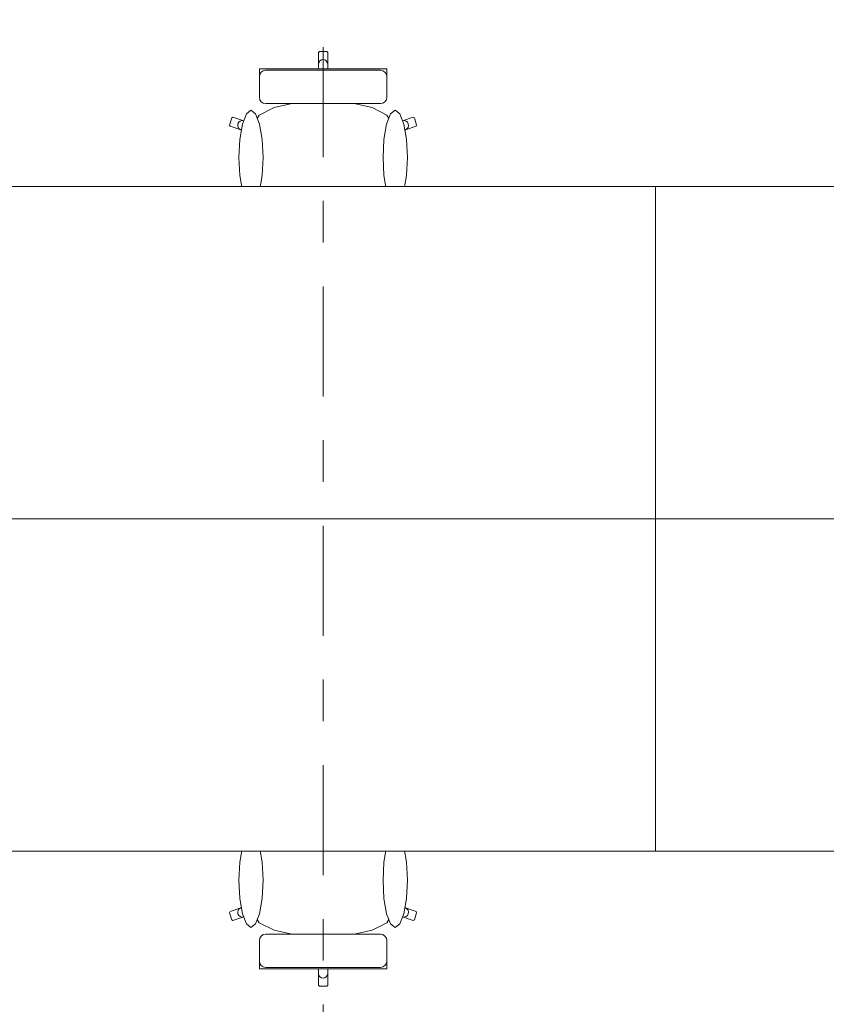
# Model space of a CAD drawing. Header units: metres. Extents: x -3.6 to 90.7, y -11.1 to 18.
# Tile 326 of 656: x 32.2 to 34.1, y 1.8 to 4.2. Entities that reach past the tile are written whole.
import ezdxf

# ---------------------------------------------------------------- set-up
doc = ezdxf.new("R2010")
doc.units = ezdxf.units.M
doc.header["$MEASUREMENT"] = 0
doc.linetypes.add('Strichlinie doppelt', pattern=[0.546806, 0.264583, -0.105833, 0.070556, -0.105833])
doc.linetypes.add('Wipeout_Contour', pattern=[1, 0, -1])
for name, color, linetype in [('152 - Bemaßung_ Beschriftung.Ausbau', 7, 'Continuous'), ('451 - Universal.Achsen Raster', 7, 'Continuous'), ('701 - Einrichtung.Möbel', 7, 'Continuous')]:
    doc.layers.add(name, color=color, linetype=linetype)
doc.styles.add('ERSTELLTER_STIL_2', font='txt')
doc.dimstyles.new('ERSTELLTER_STIL__1', dxfattribs={"dimtxt": 0.1, "dimasz": 0.0532, "dimexe": 0.18, "dimexo": 0.0625, "dimgap": 0, "dimtad": 1, "dimzin": 0, "dimdsep": 46, "dimtxsty": 'ERSTELLTER_STIL_2', "dimblk": 'ARROWHEAD_2', "dimblk1": 'ARROWHEAD_2', "dimblk2": 'ARROWHEAD_2', "dimcen": 0.09, "dimse1": 1, "dimse2": 1, "dimclrd": 7, "dimclre": 7, "dimclrt": 7, "dimazin": 0, "dimtfac": 1, "dimtdec": 4, "dimtmove": 0, "dimatfit": 3, "dimfxl": 1, "dimtolj": 1, "dimtzin": 0, "dimarcsym": 0})
doc.dimstyles.new('ERSTELLTER_STIL__3', dxfattribs={"dimtxt": 0.1, "dimasz": 0.0532, "dimexe": 0.18, "dimexo": 0.0625, "dimgap": 0, "dimtad": 1, "dimtih": 1, "dimtoh": 1, "dimzin": 0, "dimdsep": 46, "dimtxsty": 'ERSTELLTER_STIL_2', "dimblk": 'ARROWHEAD_2', "dimblk1": 'ARROWHEAD_2', "dimblk2": 'ARROWHEAD_2', "dimcen": 0.09, "dimse1": 1, "dimse2": 1, "dimclrd": 7, "dimclre": 7, "dimclrt": 7, "dimazin": 0, "dimtfac": 1, "dimtdec": 4, "dimtmove": 0, "dimatfit": 3, "dimfxl": 1, "dimtolj": 1, "dimtzin": 0, "dimarcsym": 0})

# ---------------------------------------------------------------- blocks, each defined once
blk = doc.blocks.new('*D434')
at = {"layer": '152 - Bemaßung_ Beschriftung.Ausbau', "color": 7, "linetype": 'Continuous', "lineweight": 5}
for p, q in [((29.4302, -4.525), (29.3898, -4.595)), ((29.41, -4.6125), (29.41, -4.5075)), ((36.4752, -4.525), (36.4348, -4.595)), ((36.455, -4.6125), (36.455, -4.5075)), ((29.41, -4.56), (36.455, -4.56))]:
    blk.add_line(p, q, dxfattribs=at)
at = {"layer": '152 - Bemaßung_ Beschriftung.Ausbau', "color": 7, "lineweight": 5, "char_height": 0.1, "attachment_point": 7, "style": 'ERSTELLTER_STIL_2'}
for s, insert in [('\\A1;{\\pql;\\fArial|b0|i0|c0|p38;7,04\\fArial|b0|i0|c0|p38;\\A1{\\H.66x;\\S5^  ;}}', (32.6985, -4.5594)), ('\\A1;{\\pql;\\fArial|b0|i0|c0|p38;15}', (36.283, -4.54))]:
    blk.add_mtext(s, dxfattribs=dict(at, insert=insert))
blk = doc.blocks.new('ARROWHEAD_2')
at = {"color": 0, "linetype": 'Continuous', "lineweight": 0}
for p, q in [((-0.378, -0.655), (0.378, 0.655)), ((0, 0), (-1, 0))]:
    blk.add_line(p, q, dxfattribs=at)
blk = doc.blocks.new('*D611')
at = {"layer": '152 - Bemaßung_ Beschriftung.Ausbau', "color": 7, "linetype": 'Continuous', "lineweight": 5}
for p, q in [((45.7803, 0.245), (45.7803, 3.72)), ((45.7453, 0.2652), (45.8153, 0.2248)), ((45.8328, 0.245), (45.7278, 0.245)), ((45.7803, 0.005), (45.7803, 0.245)), ((45.7453, 0.0252), (45.8153, -0.0152)), ((45.8328, 0.005), (45.7278, 0.005)), ((45.7803, -0.0292), (45.7803, 0.005))]:
    blk.add_line(p, q, dxfattribs=at)
at = {"color": 254, "linetype": 'Wipeout_Contour', "lineweight": 0, "ltscale": 182.85335}
blk.add_wipeout([(45.7818, 0.0277), (45.7818, 0.2223), (45.6389, 0.2223), (45.6389, 0.0277)], dxfattribs=at).dxf.layer = '152 - Bemaßung_ Beschriftung.Ausbau'
at = {"layer": '152 - Bemaßung_ Beschriftung.Ausbau', "color": 7, "lineweight": 5, "insert": (45.7603, 0.0491), "char_height": 0.1, "attachment_point": 7, "rotation": 90, "style": 'ERSTELLTER_STIL_2'}
blk.add_mtext('\\A1;{\\pql;\\fArial|b0|i0|c0|p38;24}', dxfattribs=at)
blk = doc.blocks.new('*D612')
at = {"layer": '152 - Bemaßung_ Beschriftung.Ausbau', "color": 7, "linetype": 'Continuous', "lineweight": 5}
for p, q in [((45.7453, 3.7402), (45.8153, 3.6998)), ((45.8328, 3.72), (45.7278, 3.72)), ((45.7803, 0.245), (45.7803, 3.72)), ((45.7453, 0.2652), (45.8153, 0.2248))]:
    blk.add_line(p, q, dxfattribs=at)
at = {"layer": '152 - Bemaßung_ Beschriftung.Ausbau', "color": 7, "lineweight": 5, "char_height": 0.1, "attachment_point": 7, "rotation": 90, "style": 'ERSTELLTER_STIL_2'}
for s, insert in [('\\A1;{\\pql;\\fArial|b0|i0|c0|p38;17\\fArial|b0|i0|c0|p38;\\A1{\\H.66x;\\S5^  ;}}', (45.7614, 3.4979)), ('\\A1;{\\pql;\\fArial|b0|i0|c0|p38;3,47\\fArial|b0|i0|c0|p38;\\A1{\\H.66x;\\S5^  ;}}', (45.7797, 1.7235))]:
    blk.add_mtext(s, dxfattribs=dict(at, insert=insert))

msp = doc.modelspace()

# ---------------------------------------------------------------- wipeouts: each hides what was drawn before it
at = {"color": 254, "linetype": 'Wipeout_Contour', "lineweight": 0, "ltscale": 958.395834}
msp.add_wipeout([(32.7636, 3.7151), (32.7636, 3.6876), (32.7636, 3.6639), (32.7669, 3.6574), (32.7863, 3.6412), (32.7879, 3.6405), (32.8212, 3.6324), (32.8711, 3.6269), (32.8719, 3.6269), (32.93, 3.625), (32.93, 4.075), (32.9212, 4.075), (32.919, 4.0727), (32.919, 4.0446), (32.9177, 4.0065), (32.8935, 4.0065), (32.8935, 3.9837), (32.8935, 3.9542), (32.8663, 3.9524), (32.8123, 3.9403), (32.7763, 3.9221), (32.7637, 3.9009), (32.7389, 3.9083), (32.7132, 3.917), (32.7104, 3.9155), (32.705, 3.8981), (32.7064, 3.8953), (32.7321, 3.8866), (32.7636, 3.8746)], dxfattribs=at).dxf.layer = '701 - Einrichtung.Möbel'
at = {"color": 254, "linetype": 'Wipeout_Contour', "lineweight": 0, "ltscale": 953.664164}
msp.add_wipeout([(32.7636, 2.1849), (32.7636, 2.0254), (32.7321, 2.0134), (32.7064, 2.0047), (32.705, 2.0018), (32.7104, 1.9845), (32.7132, 1.983), (32.7389, 1.9917), (32.7637, 1.9991), (32.7763, 1.9778), (32.8123, 1.9597), (32.8663, 1.9476), (32.8935, 1.9458), (32.8935, 1.9163), (32.8935, 1.8934), (32.9177, 1.8934), (32.919, 1.8554), (32.919, 1.8273), (32.9212, 1.825), (32.93, 1.825), (32.93, 2.275), (32.8719, 2.2731), (32.8711, 2.273), (32.8212, 2.2676), (32.7879, 2.2594), (32.7863, 2.2587), (32.7669, 2.2426), (32.7636, 2.236), (32.7636, 2.2124)], dxfattribs=at).dxf.layer = '701 - Einrichtung.Möbel'

# ---------------------------------------------------------------- next in the draw order: linework, layer by layer
at = {"layer": '701 - Einrichtung.Möbel', "color": 7, "linetype": 'Continuous', "lineweight": 5}
for p, q in [((32.8935, 3.9837), (32.8935, 4.0065)), ((32.8935, 4.0065), (32.9177, 4.0065)), ((32.8935, 3.9542), (32.8935, 3.9837)), ((32.7763, 3.9221), (32.8123, 3.9403)), ((32.8123, 3.9403), (32.8663, 3.9524)), ((32.8663, 3.9524), (32.8935, 3.9542)), ((32.705, 3.8981), (32.7104, 3.9155)), ((32.7104, 3.9155), (32.7132, 3.917)), ((32.7132, 3.917), (32.7389, 3.9083)), ((32.7637, 3.9009), (32.7763, 3.9221)), ((32.7064, 3.8953), (32.705, 3.8981)), ((32.7321, 3.8866), (32.7064, 3.8953)), ((32.7246, 3.8965), (32.7251, 3.9009)), ((32.7257, 3.8922), (32.7246, 3.8965)), ((32.7251, 3.9009), (32.7272, 3.9048)), ((32.7284, 3.8887), (32.7257, 3.8922)), ((32.7272, 3.9048), (32.7305, 3.9076)), ((32.7321, 3.8866), (32.7284, 3.8887)), ((32.7305, 3.9076), (32.7346, 3.9088)), ((32.7346, 3.9088), (32.7389, 3.9083)), ((32.7389, 3.9083), (32.7637, 3.9009)), ((32.7636, 3.9007), (32.7637, 3.9009)), ((32.7636, 3.9007), (32.7636, 3.8746)), ((32.7636, 3.8746), (32.7321, 3.8866)), ((32.7636, 3.7151), (32.7636, 3.8746)), ((32.7636, 3.6876), (32.7636, 3.7151)), ((32.7636, 3.6639), (32.7636, 3.6876)), ((32.7669, 3.6574), (32.7636, 3.6639)), ((32.7863, 3.6412), (32.7669, 3.6574)), ((32.7879, 3.6405), (32.7863, 3.6412)), ((32.8212, 3.6324), (32.7879, 3.6405)), ((32.8711, 3.6269), (32.8212, 3.6324)), ((32.8719, 3.6269), (32.8711, 3.6269)), ((32.7863, 2.2587), (32.7669, 2.2426)), ((32.7879, 2.2594), (32.7863, 2.2587)), ((32.8212, 2.2676), (32.7879, 2.2594)), ((32.8711, 2.273), (32.8212, 2.2676)), ((32.8719, 2.2731), (32.8711, 2.273)), ((32.7669, 2.2426), (32.7636, 2.236)), ((32.7636, 2.236), (32.7636, 2.2124)), ((32.7636, 2.2124), (32.7636, 2.1849)), ((32.7636, 2.1849), (32.7636, 2.0254)), ((32.7636, 2.0254), (32.7321, 2.0134)), ((32.7636, 1.9992), (32.7636, 2.0254)), ((32.7064, 2.0047), (32.705, 2.0018)), ((32.705, 2.0018), (32.7104, 1.9845)), ((32.7321, 2.0134), (32.7064, 2.0047)), ((32.7132, 1.983), (32.7389, 1.9917)), ((32.7257, 2.0077), (32.7246, 2.0035)), ((32.7246, 2.0035), (32.7251, 1.999)), ((32.7251, 1.999), (32.7272, 1.9951)), ((32.7284, 2.0112), (32.7257, 2.0077)), ((32.7272, 1.9951), (32.7305, 1.9924)), ((32.7321, 2.0134), (32.7284, 2.0112)), ((32.7305, 1.9924), (32.7346, 1.9912)), ((32.7346, 1.9912), (32.7389, 1.9917)), ((32.7389, 1.9917), (32.7637, 1.9991)), ((32.7636, 1.9992), (32.7637, 1.9991)), ((32.7637, 1.9991), (32.7763, 1.9778)), ((32.7104, 1.9845), (32.7132, 1.983)), ((32.7763, 1.9778), (32.8123, 1.9597)), ((32.8123, 1.9597), (32.8663, 1.9476)), ((32.8663, 1.9476), (32.8935, 1.9458)), ((32.8935, 1.9458), (32.8935, 1.9163)), ((32.8935, 1.9163), (32.8935, 1.8934)), ((32.8935, 1.8934), (32.9177, 1.8934))]:
    msp.add_line(p, q, dxfattribs=at)

# ---------------------------------------------------------------- next in the draw order: wipeouts: each hides what was drawn before it
at = {"color": 254, "linetype": 'Wipeout_Contour', "lineweight": 0, "ltscale": 964.828874}
msp.add_wipeout([(33.0964, 3.7151), (33.0964, 3.8746), (33.1279, 3.8866), (33.1536, 3.8953), (33.155, 3.8981), (33.1496, 3.9155), (33.1468, 3.917), (33.1211, 3.9083), (33.0963, 3.9009), (33.0837, 3.9221), (33.0477, 3.9403), (32.9937, 3.9524), (32.9665, 3.9542), (32.9665, 3.9837), (32.9665, 4.0065), (32.9423, 4.0065), (32.941, 4.0446), (32.941, 4.0727), (32.9388, 4.075), (32.93, 4.075), (32.93, 3.625), (32.9881, 3.6269), (32.9889, 3.6269), (33.0388, 3.6324), (33.0721, 3.6405), (33.0737, 3.6412), (33.0931, 3.6574), (33.0964, 3.6639), (33.0964, 3.6876)], dxfattribs=at).dxf.layer = '701 - Einrichtung.Möbel'
at = {"color": 254, "linetype": 'Wipeout_Contour', "lineweight": 0, "ltscale": 960.140795}
msp.add_wipeout([(33.0964, 2.1849), (33.0964, 2.2124), (33.0964, 2.236), (33.0931, 2.2426), (33.0737, 2.2587), (33.0721, 2.2594), (33.0388, 2.2676), (32.9889, 2.273), (32.9881, 2.2731), (32.93, 2.275), (32.93, 1.825), (32.9388, 1.825), (32.941, 1.8273), (32.941, 1.8554), (32.9423, 1.8934), (32.9665, 1.8934), (32.9665, 1.9163), (32.9665, 1.9458), (32.9937, 1.9476), (33.0477, 1.9597), (33.0837, 1.9778), (33.0963, 1.9991), (33.1211, 1.9917), (33.1468, 1.983), (33.1496, 1.9845), (33.155, 2.0018), (33.1536, 2.0047), (33.1279, 2.0134), (33.0964, 2.0254)], dxfattribs=at).dxf.layer = '701 - Einrichtung.Möbel'

# ---------------------------------------------------------------- next in the draw order: linework, layer by layer
at = {"layer": '701 - Einrichtung.Möbel', "color": 7, "linetype": 'Continuous', "lineweight": 5}
for p, q in [((32.919, 4.0727), (32.9212, 4.075)), ((32.919, 4.0446), (32.919, 4.0727)), ((32.9212, 4.075), (32.93, 4.075)), ((32.9223, 4.0526), (32.9258, 4.0551)), ((32.9258, 4.0551), (32.93, 4.056)), ((32.9388, 4.075), (32.93, 4.075)), ((32.9342, 4.0551), (32.93, 4.056)), ((32.9377, 4.0526), (32.9342, 4.0551)), ((32.941, 4.0727), (32.9388, 4.075)), ((32.941, 4.0446), (32.941, 4.0727)), ((32.9177, 4.0065), (32.919, 4.0446)), ((32.919, 4.0446), (32.9199, 4.0489)), ((32.9199, 4.0489), (32.9223, 4.0526)), ((32.9401, 4.0489), (32.9377, 4.0526)), ((32.941, 4.0446), (32.9401, 4.0489)), ((32.9423, 4.0065), (32.941, 4.0446)), ((32.9177, 4.0065), (32.93, 4.0065)), ((32.9423, 4.0065), (32.93, 4.0065)), ((32.9665, 4.0065), (32.9423, 4.0065)), ((32.9665, 3.9837), (32.9665, 4.0065)), ((32.9665, 3.9542), (32.9665, 3.9837)), ((32.8935, 3.9542), (32.93, 3.9566)), ((32.9665, 3.9542), (32.93, 3.9566)), ((32.9937, 3.9524), (32.9665, 3.9542)), ((33.0477, 3.9403), (32.9937, 3.9524)), ((33.0837, 3.9221), (33.0477, 3.9403)), ((33.0963, 3.9009), (33.0837, 3.9221)), ((33.1468, 3.917), (33.1211, 3.9083)), ((33.1496, 3.9155), (33.1468, 3.917)), ((33.155, 3.8981), (33.1496, 3.9155)), ((33.1211, 3.9083), (33.0963, 3.9009)), ((33.0964, 3.9007), (33.0963, 3.9009)), ((33.0964, 3.9007), (33.0964, 3.8746)), ((33.1254, 3.9088), (33.1211, 3.9083)), ((33.1295, 3.9076), (33.1254, 3.9088)), ((33.1279, 3.8866), (33.1536, 3.8953)), ((33.1279, 3.8866), (33.1316, 3.8887)), ((33.1328, 3.9048), (33.1295, 3.9076)), ((33.1316, 3.8887), (33.1343, 3.8922)), ((33.1349, 3.9009), (33.1328, 3.9048)), ((33.1343, 3.8922), (33.1354, 3.8965)), ((33.1354, 3.8965), (33.1349, 3.9009)), ((33.1536, 3.8953), (33.155, 3.8981)), ((33.0964, 3.8746), (33.1279, 3.8866)), ((33.0964, 3.7151), (33.0964, 3.8746)), ((33.0964, 3.6876), (33.0964, 3.7151)), ((33.0964, 3.6639), (33.0964, 3.6876)), ((33.0737, 3.6412), (33.0931, 3.6574)), ((33.0931, 3.6574), (33.0964, 3.6639)), ((32.9889, 3.6269), (33.0388, 3.6324)), ((33.0388, 3.6324), (33.0721, 3.6405)), ((33.0721, 3.6405), (33.0737, 3.6412)), ((32.93, 3.625), (32.8719, 3.6269)), ((32.93, 3.625), (32.9881, 3.6269)), ((32.9881, 3.6269), (32.9889, 3.6269)), ((32.93, 2.275), (32.8719, 2.2731)), ((32.93, 2.275), (32.9881, 2.2731)), ((32.9881, 2.2731), (32.9889, 2.273)), ((32.9889, 2.273), (33.0388, 2.2676)), ((33.0388, 2.2676), (33.0721, 2.2594)), ((33.0721, 2.2594), (33.0737, 2.2587)), ((33.0737, 2.2587), (33.0931, 2.2426)), ((33.0931, 2.2426), (33.0964, 2.236)), ((33.0964, 2.236), (33.0964, 2.2124)), ((33.0964, 2.2124), (33.0964, 2.1849)), ((33.0964, 2.1849), (33.0964, 2.0254)), ((33.0964, 1.9992), (33.0964, 2.0254)), ((33.0964, 2.0254), (33.1279, 2.0134)), ((33.0963, 1.9991), (33.0837, 1.9778)), ((33.0964, 1.9992), (33.0963, 1.9991)), ((33.1211, 1.9917), (33.0963, 1.9991)), ((33.1254, 1.9912), (33.1211, 1.9917)), ((33.1468, 1.983), (33.1211, 1.9917)), ((33.1295, 1.9924), (33.1254, 1.9912)), ((33.1279, 2.0134), (33.1316, 2.0112)), ((33.1279, 2.0134), (33.1536, 2.0047)), ((33.1328, 1.9951), (33.1295, 1.9924)), ((33.1316, 2.0112), (33.1343, 2.0077)), ((33.1349, 1.999), (33.1328, 1.9951)), ((33.1343, 2.0077), (33.1354, 2.0035)), ((33.1354, 2.0035), (33.1349, 1.999)), ((33.155, 2.0018), (33.1496, 1.9845)), ((33.1536, 2.0047), (33.155, 2.0018)), ((33.0837, 1.9778), (33.0477, 1.9597)), ((33.1496, 1.9845), (33.1468, 1.983)), ((32.8935, 1.9458), (32.93, 1.9433)), ((32.9665, 1.9458), (32.93, 1.9433)), ((32.9937, 1.9476), (32.9665, 1.9458)), ((32.9665, 1.9458), (32.9665, 1.9163)), ((33.0477, 1.9597), (32.9937, 1.9476)), ((32.9665, 1.9163), (32.9665, 1.8934)), ((32.9177, 1.8934), (32.93, 1.8934)), ((32.9177, 1.8934), (32.919, 1.8554)), ((32.9423, 1.8934), (32.93, 1.8934)), ((32.9423, 1.8934), (32.941, 1.8554)), ((32.9665, 1.8934), (32.9423, 1.8934)), ((32.919, 1.8554), (32.9199, 1.851)), ((32.919, 1.8554), (32.919, 1.8273)), ((32.9199, 1.851), (32.9223, 1.8473)), ((32.9401, 1.851), (32.9377, 1.8473)), ((32.941, 1.8554), (32.9401, 1.851)), ((32.941, 1.8554), (32.941, 1.8273)), ((32.919, 1.8273), (32.9212, 1.825)), ((32.9223, 1.8473), (32.9258, 1.8449)), ((32.9258, 1.8449), (32.93, 1.844)), ((32.9342, 1.8449), (32.93, 1.844)), ((32.9377, 1.8473), (32.9342, 1.8449)), ((32.941, 1.8273), (32.9388, 1.825)), ((32.9212, 1.825), (32.93, 1.825)), ((32.9388, 1.825), (32.93, 1.825))]:
    msp.add_line(p, q, dxfattribs=at)

# ---------------------------------------------------------------- next in the draw order: wipeouts: each hides what was drawn before it
at = {"color": 254, "linetype": 'Wipeout_Contour', "lineweight": 0, "ltscale": 527.700235}
msp.add_wipeout([(32.7273, 3.8202), (32.7295, 3.7767), (32.7359, 3.7398), (32.7453, 3.7152), (32.7565, 3.7065), (32.7677, 3.7152), (32.7772, 3.7398), (32.7835, 3.7767), (32.7857, 3.8202), (32.7835, 3.8637), (32.7772, 3.9006), (32.7677, 3.9252), (32.7565, 3.9338), (32.7453, 3.9252), (32.7359, 3.9006), (32.7295, 3.8637)], dxfattribs=at).dxf.layer = '701 - Einrichtung.Möbel'
at = {"color": 254, "linetype": 'Wipeout_Contour', "lineweight": 0, "ltscale": 525.204115}
msp.add_wipeout([(32.7273, 2.0798), (32.7295, 2.0363), (32.7359, 1.9994), (32.7453, 1.9748), (32.7565, 1.9661), (32.7677, 1.9748), (32.7772, 1.9994), (32.7835, 2.0363), (32.7857, 2.0798), (32.7835, 2.1233), (32.7772, 2.1601), (32.7677, 2.1848), (32.7565, 2.1934), (32.7453, 2.1848), (32.7359, 2.1601), (32.7295, 2.1233)], dxfattribs=at).dxf.layer = '701 - Einrichtung.Möbel'

# ---------------------------------------------------------------- next in the draw order: linework, layer by layer
at = {"layer": '701 - Einrichtung.Möbel', "color": 7, "linetype": 'Continuous', "lineweight": 5, "flags": 128}
for points in [[(32.7273, 3.8202), (32.7295, 3.8637), (32.7359, 3.9006), (32.7453, 3.9252), (32.7565, 3.9338), (32.7677, 3.9252), (32.7772, 3.9006), (32.7835, 3.8637), (32.7857, 3.8202), (32.7835, 3.7767), (32.7772, 3.7398), (32.7677, 3.7152), (32.7565, 3.7065), (32.7453, 3.7152), (32.7359, 3.7398), (32.7295, 3.7767)], [(32.7273, 2.0798), (32.7295, 2.0363), (32.7359, 1.9994), (32.7453, 1.9748), (32.7565, 1.9661), (32.7677, 1.9748), (32.7772, 1.9994), (32.7835, 2.0363), (32.7857, 2.0798), (32.7835, 2.1233), (32.7772, 2.1601), (32.7677, 2.1848), (32.7565, 2.1934), (32.7453, 2.1848), (32.7359, 2.1601), (32.7295, 2.1233)]]:
    msp.add_lwpolyline(points, close=True, dxfattribs=at)

# ---------------------------------------------------------------- next in the draw order: wipeouts: each hides what was drawn before it
at = {"color": 254, "linetype": 'Wipeout_Contour', "lineweight": 0, "ltscale": 500.827567}
msp.add_wipeout([(32.792, 3.9498), (32.93, 3.9498), (32.93, 4.0335), (32.7766, 4.0335), (32.7766, 4.026), (32.7766, 4.0226), (32.7766, 4.0148), (32.7766, 4.0113), (32.7766, 4.0013), (32.7766, 3.9767), (32.7766, 3.9685), (32.7766, 3.9651), (32.7778, 3.9592), (32.7811, 3.9543), (32.7861, 3.951)], dxfattribs=at).dxf.layer = '701 - Einrichtung.Möbel'
at = {"color": 254, "linetype": 'Wipeout_Contour', "lineweight": 0, "ltscale": 533.213928}
msp.add_wipeout([(33.1327, 3.8202), (33.1305, 3.8637), (33.1241, 3.9006), (33.1147, 3.9252), (33.1035, 3.9338), (33.0923, 3.9252), (33.0828, 3.9006), (33.0765, 3.8637), (33.0743, 3.8202), (33.0765, 3.7767), (33.0828, 3.7398), (33.0923, 3.7152), (33.1035, 3.7065), (33.1147, 3.7152), (33.1241, 3.7398), (33.1305, 3.7767)], dxfattribs=at).dxf.layer = '701 - Einrichtung.Möbel'
at = {"color": 254, "linetype": 'Wipeout_Contour', "lineweight": 0, "ltscale": 530.743733}
msp.add_wipeout([(33.1327, 2.0798), (33.1305, 2.1233), (33.1241, 2.1601), (33.1147, 2.1848), (33.1035, 2.1934), (33.0923, 2.1848), (33.0828, 2.1601), (33.0765, 2.1233), (33.0743, 2.0798), (33.0765, 2.0363), (33.0828, 1.9994), (33.0923, 1.9748), (33.1035, 1.9661), (33.1147, 1.9748), (33.1241, 1.9994), (33.1305, 2.0363)], dxfattribs=at).dxf.layer = '701 - Einrichtung.Möbel'
at = {"color": 254, "linetype": 'Wipeout_Contour', "lineweight": 0, "ltscale": 498.191612}
msp.add_wipeout([(32.792, 1.9501), (32.7861, 1.949), (32.7811, 1.9457), (32.7778, 1.9407), (32.7766, 1.9349), (32.7766, 1.9315), (32.7766, 1.9233), (32.7766, 1.8987), (32.7766, 1.8886), (32.7766, 1.8851), (32.7766, 1.8773), (32.7766, 1.8739), (32.7766, 1.8665), (32.93, 1.8665), (32.93, 1.9501)], dxfattribs=at).dxf.layer = '701 - Einrichtung.Möbel'

# ---------------------------------------------------------------- next in the draw order: linework, layer by layer
at = {"layer": '701 - Einrichtung.Möbel', "color": 7, "linetype": 'Continuous', "lineweight": 5}
for p, q in [((32.7766, 4.026), (32.7766, 4.0335)), ((32.7766, 4.0226), (32.7766, 4.026)), ((32.7766, 4.0148), (32.7766, 4.0226)), ((32.7778, 4.0207), (32.7766, 4.0149)), ((32.7766, 4.0113), (32.7766, 4.0148)), ((32.7766, 4.0013), (32.7766, 4.0113)), ((32.7811, 4.0256), (32.7778, 4.0207)), ((32.7861, 4.0289), (32.7811, 4.0256)), ((32.792, 4.03), (32.7861, 4.0289)), ((32.7766, 3.9767), (32.7766, 4.0013)), ((32.7766, 3.9685), (32.7766, 3.9767)), ((32.7766, 3.9651), (32.7766, 3.9685)), ((32.7778, 3.9592), (32.7766, 3.9651)), ((32.7811, 3.9543), (32.7778, 3.9592)), ((32.7861, 3.951), (32.7811, 3.9543)), ((32.792, 3.9498), (32.7861, 3.951)), ((32.7811, 1.9457), (32.7778, 1.9407)), ((32.7861, 1.949), (32.7811, 1.9457)), ((32.792, 1.9501), (32.7861, 1.949)), ((32.7778, 1.9407), (32.7766, 1.9349)), ((32.7766, 1.9349), (32.7766, 1.9315)), ((32.7766, 1.9315), (32.7766, 1.9233)), ((32.7766, 1.9233), (32.7766, 1.8987)), ((32.7766, 1.8987), (32.7766, 1.8886)), ((32.7766, 1.8886), (32.7766, 1.8851)), ((32.7778, 1.8793), (32.7766, 1.8851)), ((32.7766, 1.8851), (32.7766, 1.8773)), ((32.7766, 1.8773), (32.7766, 1.8739)), ((32.7766, 1.8739), (32.7766, 1.8665)), ((32.7811, 1.8744), (32.7778, 1.8793)), ((32.7861, 1.8711), (32.7811, 1.8744)), ((32.792, 1.8699), (32.7861, 1.8711))]:
    msp.add_line(p, q, dxfattribs=at)
at = {"layer": '701 - Einrichtung.Möbel', "color": 7, "linetype": 'Continuous', "lineweight": 5, "flags": 128}
for points in [[(33.1327, 3.8202), (33.1305, 3.8637), (33.1241, 3.9006), (33.1147, 3.9252), (33.1035, 3.9338), (33.0923, 3.9252), (33.0828, 3.9006), (33.0765, 3.8637), (33.0743, 3.8202), (33.0765, 3.7767), (33.0828, 3.7398), (33.0923, 3.7152), (33.1035, 3.7065), (33.1147, 3.7152), (33.1241, 3.7398), (33.1305, 3.7767)], [(33.1327, 2.0798), (33.1305, 2.0363), (33.1241, 1.9994), (33.1147, 1.9748), (33.1035, 1.9661), (33.0923, 1.9748), (33.0828, 1.9994), (33.0765, 2.0363), (33.0743, 2.0798), (33.0765, 2.1233), (33.0828, 2.1601), (33.0923, 2.1848), (33.1035, 2.1934), (33.1147, 2.1848), (33.1241, 2.1601), (33.1305, 2.1233)]]:
    msp.add_lwpolyline(points, close=True, dxfattribs=at)

# ---------------------------------------------------------------- next in the draw order: wipeouts: each hides what was drawn before it
at = {"color": 254, "linetype": 'Wipeout_Contour', "lineweight": 0, "ltscale": 494.199582}
msp.add_wipeout([(33.068, 3.9498), (33.0739, 3.951), (33.0789, 3.9543), (33.0822, 3.9592), (33.0834, 3.9651), (33.0834, 3.9685), (33.0834, 3.9767), (33.0834, 4.0013), (33.0834, 4.0113), (33.0834, 4.0148), (33.0834, 4.0226), (33.0834, 4.026), (33.0834, 4.0335), (32.93, 4.0335), (32.93, 3.9498)], dxfattribs=at).dxf.layer = '701 - Einrichtung.Möbel'
at = {"color": 254, "linetype": 'Wipeout_Contour', "lineweight": 0, "ltscale": 491.528128}
msp.add_wipeout([(33.068, 1.9501), (32.93, 1.9501), (32.93, 1.8665), (33.0834, 1.8665), (33.0834, 1.8739), (33.0834, 1.8773), (33.0834, 1.8851), (33.0834, 1.8886), (33.0834, 1.8987), (33.0834, 1.9233), (33.0834, 1.9315), (33.0834, 1.9349), (33.0822, 1.9407), (33.0789, 1.9457), (33.0739, 1.949)], dxfattribs=at).dxf.layer = '701 - Einrichtung.Möbel'

# ---------------------------------------------------------------- next in the draw order: linework, layer by layer
at = {"layer": '701 - Einrichtung.Möbel', "color": 7, "linetype": 'Continuous', "lineweight": 5}
for p, q in [((32.7766, 4.0335), (32.93, 4.0335)), ((33.0834, 4.0335), (32.93, 4.0335)), ((33.0834, 4.026), (33.0834, 4.0335)), ((32.93, 4.03), (32.792, 4.03)), ((32.93, 4.03), (33.068, 4.03)), ((33.068, 4.03), (33.0739, 4.0289)), ((33.0739, 4.0289), (33.0789, 4.0256)), ((33.0789, 4.0256), (33.0822, 4.0207)), ((33.0822, 4.0207), (33.0834, 4.0149)), ((33.0834, 4.0226), (33.0834, 4.026)), ((33.0834, 4.0148), (33.0834, 4.0226)), ((33.0834, 4.0113), (33.0834, 4.0148)), ((33.0834, 4.0013), (33.0834, 4.0113)), ((33.0834, 3.9767), (33.0834, 4.0013)), ((33.0789, 3.9543), (33.0822, 3.9592)), ((33.0822, 3.9592), (33.0834, 3.9651)), ((33.0834, 3.9685), (33.0834, 3.9767)), ((33.0834, 3.9651), (33.0834, 3.9685)), ((32.93, 3.9498), (32.792, 3.9498)), ((32.93, 3.9498), (33.068, 3.9498)), ((33.068, 3.9498), (33.0739, 3.951)), ((33.0739, 3.951), (33.0789, 3.9543)), ((32.93, 1.9501), (32.792, 1.9501)), ((32.93, 1.9501), (33.068, 1.9501)), ((33.068, 1.9501), (33.0739, 1.949)), ((33.0739, 1.949), (33.0789, 1.9457)), ((33.0789, 1.9457), (33.0822, 1.9407)), ((33.0822, 1.9407), (33.0834, 1.9349)), ((33.0834, 1.9349), (33.0834, 1.9315)), ((33.0834, 1.9315), (33.0834, 1.9233)), ((33.0834, 1.9233), (33.0834, 1.8987)), ((33.0834, 1.8987), (33.0834, 1.8886)), ((33.0739, 1.8711), (33.0789, 1.8744)), ((33.0789, 1.8744), (33.0822, 1.8793)), ((33.0822, 1.8793), (33.0834, 1.8851)), ((33.0834, 1.8886), (33.0834, 1.8851)), ((33.0834, 1.8851), (33.0834, 1.8773)), ((33.0834, 1.8773), (33.0834, 1.8739)), ((33.0834, 1.8739), (33.0834, 1.8665)), ((32.7766, 1.8665), (32.93, 1.8665)), ((32.93, 1.8699), (32.792, 1.8699)), ((32.93, 1.8699), (33.068, 1.8699)), ((33.0834, 1.8665), (32.93, 1.8665)), ((33.068, 1.8699), (33.0739, 1.8711))]:
    msp.add_line(p, q, dxfattribs=at)

# ---------------------------------------------------------------- next in the draw order: wipeouts: each hides what was drawn before it
at = {"color": 254, "linetype": 'Wipeout_Contour', "lineweight": 0, "ltscale": 132.13377}
msp.add_wipeout([(32.13, 2.95), (32.13, 2.15), (33.73, 2.15), (33.73, 2.95)], dxfattribs=at).dxf.layer = '701 - Einrichtung.Möbel'

# ---------------------------------------------------------------- next in the draw order: linework, layer by layer
at = {"layer": '701 - Einrichtung.Möbel', "color": 7, "linetype": 'Continuous', "lineweight": 5, "flags": 128}
msp.add_lwpolyline([(32.13, 2.95), (33.73, 2.95), (33.73, 2.15), (32.13, 2.15)], close=True, dxfattribs=at)

# ---------------------------------------------------------------- next in the draw order: wipeouts: each hides what was drawn before it
at = {"color": 254, "linetype": 'Wipeout_Contour', "lineweight": 0, "ltscale": 132.417634}
msp.add_wipeout([(32.13, 2.95), (33.73, 2.95), (33.73, 3.75), (32.13, 3.75)], dxfattribs=at).dxf.layer = '701 - Einrichtung.Möbel'

# ---------------------------------------------------------------- next in the draw order: linework, layer by layer
at = {"layer": '451 - Universal.Achsen Raster', "color": 160, "linetype": 'Strichlinie doppelt', "lineweight": 9, "true_color": 0x3232ff}
msp.add_line((32.93, -10.585), (32.93, 16.355), dxfattribs=at)
at = {"layer": '701 - Einrichtung.Möbel', "color": 7, "linetype": 'Continuous', "lineweight": 5, "flags": 128}
msp.add_lwpolyline([(32.13, 2.95), (33.73, 2.95), (33.73, 3.75), (32.13, 3.75)], close=True, dxfattribs=at)

# ---------------------------------------------------------------- next in the draw order: wipeouts: each hides what was drawn before it
at = {"color": 254, "linetype": 'Wipeout_Contour', "lineweight": 0, "ltscale": 138.51488}
msp.add_wipeout([(33.73, 2.95), (33.73, 2.15), (35.33, 2.15), (35.33, 2.95)], dxfattribs=at).dxf.layer = '701 - Einrichtung.Möbel'

# ---------------------------------------------------------------- next in the draw order: linework, layer by layer
at = {"layer": '701 - Einrichtung.Möbel', "color": 7, "linetype": 'Continuous', "lineweight": 5, "flags": 128}
msp.add_lwpolyline([(33.73, 2.95), (35.33, 2.95), (35.33, 2.15), (33.73, 2.15)], close=True, dxfattribs=at)

# ---------------------------------------------------------------- next in the draw order: wipeouts: each hides what was drawn before it
at = {"color": 254, "linetype": 'Wipeout_Contour', "lineweight": 0, "ltscale": 138.785756}
msp.add_wipeout([(33.73, 2.95), (35.33, 2.95), (35.33, 3.75), (33.73, 3.75)], dxfattribs=at).dxf.layer = '701 - Einrichtung.Möbel'

# ---------------------------------------------------------------- next in the draw order: linework, layer by layer
at = {"layer": '701 - Einrichtung.Möbel', "color": 7, "linetype": 'Continuous', "lineweight": 5, "flags": 128}
msp.add_lwpolyline([(33.73, 2.95), (35.33, 2.95), (35.33, 3.75), (33.73, 3.75)], close=True, dxfattribs=at)

# ---------------------------------------------------------------- next in the draw order: dimensions: what is measured, and where the dimension line sits
at = {"layer": '152 - Bemaßung_ Beschriftung.Ausbau', "color": 7, "linetype": 'Continuous', "lineweight": 5}
dim = msp.add_linear_dim(base=(36.45497, -4.56), p1=(29.41, 3.11974), p2=(36.45497, 3.25474), dimstyle='ERSTELLTER_STIL__3', dxfattribs=at)
dim.commit()
dim.dimension.update_dxf_attribs({"geometry": '*D434', "text_midpoint": (32.96347, -4.49), "dimtype": 160})

# ---------------------------------------------------------------- next in the draw order: dimensions: what is measured, and where the dimension line sits
dim = msp.add_linear_dim(base=(45.7803, 0.245), p1=(45.7803, 0.005), p2=(22.1775, 0.245), angle=90, dimstyle='ERSTELLTER_STIL__1', dxfattribs=at)
dim.commit()
dim.dimension.update_dxf_attribs({"geometry": '*D611', "text_midpoint": (45.7103, 0.1253), "dimtype": 160, "text_rotation": 90})

# ---------------------------------------------------------------- next in the draw order: dimensions: what is measured, and where the dimension line sits
dim = msp.add_linear_dim(base=(45.780333, 3.719998), p1=(22.1775, 0.245), p2=(44.709987, 3.719998), angle=90, dimstyle='ERSTELLTER_STIL__1', dxfattribs=at)
dim.commit()
dim.dimension.update_dxf_attribs({"geometry": '*D612', "text_midpoint": (45.710333, 1.988441), "dimtype": 160, "text_rotation": 90})

doc.saveas('drawing.dxf')
